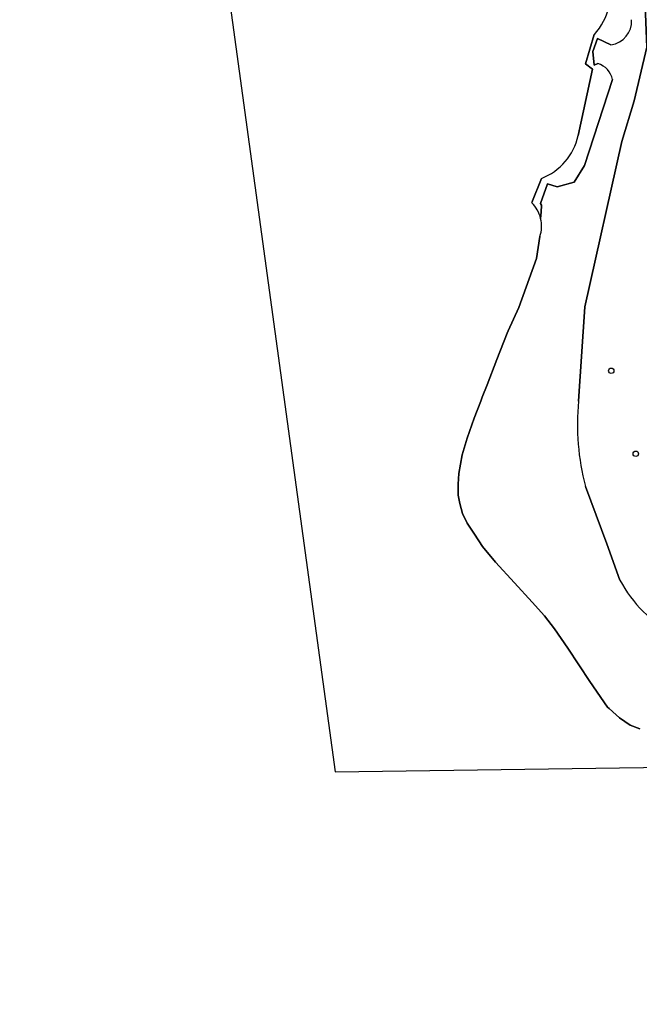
# Model space of a CAD drawing. Extents: x 161258 to 161838, y 380833 to 381727.
# Drawn here: x 161258 to 161369, y 381416.6 to 381594 of the extents above; entities that cross this region are included whole.
import ezdxf

# ---------------------------------------------------------------- set-up
doc = ezdxf.new("R2010")
doc.units = 0
for name, color, linetype in [('IMGEO_Boom', 7, 'Continuous'), ('IMGEO_Groenvoorziening', 7, 'Continuous'), ('IMGEO_Oever', 7, 'Continuous'), ('IMGEO_Walbescherming', 7, 'Continuous'), ('IMGEO_Waterloop', 7, 'Continuous')]:
    doc.layers.add(name, color=color, linetype=linetype)

msp = doc.modelspace()

# ---------------------------------------------------------------- linework, layer by layer
at = {"layer": 'IMGEO_Boom'}
for centre in [(161363.96, 381531.04), (161368.35, 381516.16)]:
    msp.add_circle(centre, 0.489, dxfattribs=at)
at = {"layer": 'IMGEO_Groenvoorziening'}
for points in [[(161391.37, 381667.33), (161386.89, 381668.72), (161334.88, 381686.35), (161332.88, 381684.21), (161332.5, 381684.36), (161308.9, 381657.34), (161323.25, 381645.46), (161342.6, 381633.77), (161351.06, 381627.81), (161358.39, 381621.53), (161365.09, 381614.24), (161367.7, 381609.22), (161369.8, 381602.57), (161370.36, 381589.07), (161368.05, 381579.46), (161365.83, 381572.14), (161359.24, 381542.5), (161358.09, 381525.59)], [(161358.09, 381525.59), (161359.24, 381542.5), (161365.83, 381572.14), (161368.05, 381579.46), (161370.36, 381589.07), (161369.8, 381602.57), (161367.7, 381609.22), (161365.09, 381614.24), (161358.39, 381621.53), (161351.06, 381627.81), (161342.6, 381633.77), (161323.25, 381645.46), (161308.9, 381657.34)], [(161363.91, 381589.47), (161361.52, 381590.62), (161360.63, 381588.31), (161360.88, 381585.83), (161361.58, 381586.12)], [(161364.21, 381583.28), (161359.19, 381567.85), (161357.29, 381564.87), (161354.26, 381564), (161352.53, 381564.56), (161351.26, 381561.06), (161351.43, 381560.76), (161351.39, 381559.48), (161351.3, 381558.36)], [(161351.18, 381555.11), (161350.56, 381551.17), (161347.37, 381542.38), (161345.51, 381538.22), (161345.31, 381537.77), (161343.47, 381533.04), (161341.72, 381528.54), (161340.84, 381526.29), (161340.58, 381525.62), (161339.39, 381522.55), (161338.12, 381518.98), (161337.23, 381515.97), (161336.67, 381512.65), (161336.53, 381510.7), (161336.55, 381508.73), (161336.83, 381507.25), (161337.33, 381505.45), (161338.13, 381503.75), (161339.44, 381501.76), (161340.9, 381499.55), (161343.23, 381496.75), (161346.62, 381493.05), (161349.81, 381489.53), (161351.98, 381487.13), (161353.8, 381484.79), (161356.19, 381481.32), (161360.13, 381475.35), (161363.31, 381470.76), (161363.58, 381470.52), (161364.81, 381469.38), (161365.41, 381468.83), (161367.36, 381467.53), (161369.1, 381466.82)], [(161365.52, 381493.53), (161363.14, 381500), (161359.34, 381510.32)], [(161359.34, 381510.32), (161363.14, 381500), (161365.52, 381493.53)]]:
    msp.add_lwpolyline(points, dxfattribs=at)
for centre, radius, start, end in [((161363.25, 381593.78), 4.36, 278.7304, 2.6618), ((161360.44, 381582.43), 3.86, 12.7532, 72.8215), ((161345.51, 381556.96), 5.96, 341.9758, 13.5742), ((161401.5, 381521.47), 43.61, 174.5756, 194.8132), ((161401.5, 381521.47), 43.61, 174.5756, 194.8132), ((161385.96, 381504.27), 23.09, 207.74, 242.7098), ((161385.96, 381504.27), 23.09, 207.74, 242.7098)]:
    msp.add_arc(centre, radius, start, end, dxfattribs=at)
at = {"layer": 'IMGEO_Oever'}
for points in [[(161360.92, 381591.34), (161359.32, 381586.07), (161360.57, 381585.12), (161358.04, 381573.22)], [(161361.58, 381586.12), (161360.88, 381585.83), (161360.63, 381588.31), (161361.52, 381590.62), (161363.91, 381589.47)], [(161351.3, 381558.36), (161351.39, 381559.48), (161351.43, 381560.76), (161351.26, 381561.06), (161352.53, 381564.56), (161354.26, 381564), (161357.29, 381564.87), (161359.19, 381567.85), (161364.21, 381583.28)], [(161351.44, 381565.55), (161349.71, 381561.19)]]:
    msp.add_lwpolyline(points, dxfattribs=at)
for centre, radius, start, end in [((161351.7, 381599.52), 12.33, 318.4568, 12.0991), ((161363.25, 381593.78), 4.36, 278.7304, 2.6618), ((161360.44, 381582.43), 3.86, 12.7532, 72.8215), ((161347.63, 381575.5), 10.65, 290.9317, 347.5953), ((161345.52, 381556.96), 5.95, 13.5356, 45.1703)]:
    msp.add_arc(centre, radius, start, end, dxfattribs=at)
at = {"layer": 'IMGEO_Walbescherming'}
msp.add_lwpolyline([(161369.1, 381466.82), (161367.36, 381467.53), (161365.41, 381468.83), (161364.81, 381469.38), (161363.58, 381470.52), (161363.31, 381470.76), (161360.13, 381475.35), (161356.19, 381481.32), (161353.8, 381484.79), (161351.98, 381487.13), (161349.81, 381489.53), (161346.62, 381493.05), (161343.23, 381496.75), (161340.9, 381499.55), (161339.44, 381501.76), (161338.13, 381503.75), (161337.33, 381505.45), (161336.83, 381507.25), (161336.55, 381508.73), (161336.53, 381510.7), (161336.67, 381512.65), (161337.23, 381515.97), (161338.12, 381518.98), (161339.39, 381522.55), (161340.58, 381525.62), (161340.84, 381526.29), (161341.72, 381528.54), (161343.47, 381533.04), (161345.31, 381537.77), (161345.51, 381538.22), (161347.37, 381542.38), (161350.56, 381551.17), (161351.18, 381555.11)], dxfattribs=at)
for centre, radius, start, end in [((161345.52, 381556.96), 5.95, 13.5356, 45.1703), ((161345.51, 381556.96), 5.96, 341.9758, 13.5742)]:
    msp.add_arc(centre, radius, start, end, dxfattribs=at)
at = {"layer": 'IMGEO_Waterloop'}
for points in [[(161258.84, 381727.31), (161257.97, 381690.76), (161293.28, 381614.07), (161314.51, 381459.15), (161420.71, 381460.6), (161470.15, 381432.99), (161482.88, 381404.07)], [(161358.04, 381573.22), (161360.57, 381585.12), (161359.32, 381586.07), (161360.92, 381591.34)], [(161349.71, 381561.19), (161351.44, 381565.55)], [(161369.1, 381466.82), (161367.36, 381467.53), (161365.41, 381468.83), (161364.81, 381469.38), (161363.58, 381470.52), (161363.31, 381470.76), (161360.13, 381475.35), (161356.19, 381481.32), (161353.8, 381484.79), (161351.98, 381487.13), (161349.81, 381489.53), (161346.62, 381493.05), (161343.23, 381496.75), (161340.9, 381499.55), (161339.44, 381501.76), (161338.13, 381503.75), (161337.33, 381505.45), (161336.83, 381507.25), (161336.55, 381508.73), (161336.53, 381510.7), (161336.67, 381512.65), (161337.23, 381515.97), (161338.12, 381518.98), (161339.39, 381522.55), (161340.58, 381525.62), (161340.84, 381526.29), (161341.72, 381528.54), (161343.47, 381533.04), (161345.31, 381537.77), (161345.51, 381538.22), (161347.37, 381542.38), (161350.56, 381551.17), (161351.18, 381555.11)]]:
    msp.add_lwpolyline(points, dxfattribs=at)
for centre, radius, start, end in [((161351.7, 381599.52), 12.33, 318.4568, 12.0991), ((161347.63, 381575.5), 10.65, 290.9317, 347.5953), ((161345.52, 381556.96), 5.95, 13.5356, 45.1703), ((161345.51, 381556.96), 5.96, 341.9758, 13.5742)]:
    msp.add_arc(centre, radius, start, end, dxfattribs=at)

doc.saveas('drawing.dxf')
